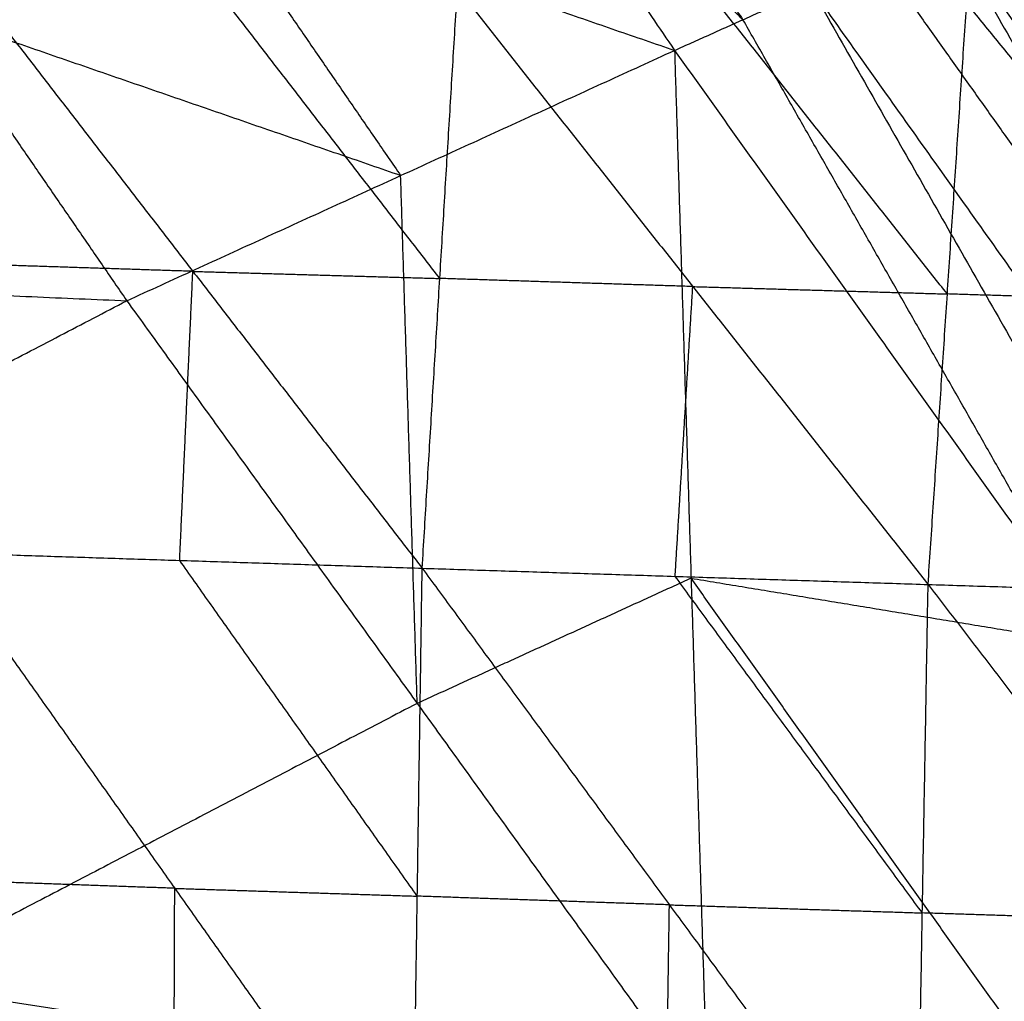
# Model space of a CAD drawing. Header units: millimetres. Extents: x -106 to 110, y -96 to 120.
# Tile 382 of 656: x -60.38 to -58.55, y 94.2 to 96.02. Entities that reach past the tile are written whole.
import ezdxf

# ---------------------------------------------------------------- set-up
doc = ezdxf.new("R2010")
doc.units = ezdxf.units.MM
doc.header["$MEASUREMENT"] = 0
doc.layers.add('Default', color=7, linetype='Continuous', true_color=0x000000)

msp = doc.modelspace()

# ---------------------------------------------------------------- linework, layer by layer
at = {"layer": 'Default'}
for points in [[(-59.8504, 96.9718, 13.9293), (-59.5082, 96.4694, 13.8439), (-59.166, 95.967, 13.7585)], [(-60.9219, 96.5726, 13.919), (-60.5536, 96.0369, 13.867), (-60.1853, 95.5012, 13.815)], [(-60.9219, 96.5726, 13.919), (-60.044, 96.2698, 13.8388), (-59.166, 95.967, 13.7585)], [(-59.3809, 96.5266, 13.8372), (-59.2098, 96.2754, 13.7945), (-59.0387, 96.0242, 13.7518)], [(-59.0387, 96.0242, 13.7518), (-59.2735, 96.2468, 13.7978), (-59.5082, 96.4694, 13.8439)], [(-60.044, 96.2698, 13.8388), (-59.8598, 96.002, 13.8128), (-59.6757, 95.7341, 13.7868)], [(-58.6531, 96.1866, 13.7302), (-58.0084, 95.0457, 13.1625), (-57.3637, 93.9047, 12.5948)], [(-58.6531, 96.1866, 13.7302), (-57.8974, 95.1211, 13.1606), (-57.1417, 94.0555, 12.5911)], [(-58.7822, 96.134, 13.7376), (-58.3953, 95.5898, 13.4501), (-58.0084, 95.0457, 13.1625)], [(-60.4892, 96.1084, 9.1416), (-60.0624, 95.5559, 8.5129), (-59.6356, 95.0035, 7.8842)], [(-59.6028, 95.5427, 8.3501), (-59.8162, 95.8189, 8.6645), (-60.0296, 96.0951, 8.9788)], [(-59.6356, 95.0035, 7.8842), (-59.6028, 95.5427, 8.3501), (-59.57, 96.0818, 8.816)], [(-59.57, 96.0818, 8.816), (-59.1321, 95.5276, 8.1887), (-58.6942, 94.9733, 7.5613)], [(-59.166, 95.967, 13.7585), (-59.0387, 96.0242, 13.7518), (-58.9113, 96.0813, 13.7451)], [(-59.166, 95.967, 13.7585), (-59.0387, 96.0242, 13.7518), (-58.9113, 96.0813, 13.7451)], [(-58.6584, 95.5138, 8.0231), (-58.8773, 95.791, 8.3367), (-59.0962, 96.0681, 8.6504)], [(-58.9113, 96.0813, 13.7451), (-58.248, 94.9169, 13.1716), (-57.5848, 93.7525, 12.5981)], [(-58.9113, 96.0813, 13.7451), (-58.1375, 94.993, 13.17), (-57.3637, 93.9047, 12.5948)], [(-58.6942, 94.9733, 7.5613), (-58.6584, 95.5138, 8.0231), (-58.6225, 96.0544, 8.4848)], [(-58.6225, 96.0544, 8.4848), (-58.169, 95.4986, 7.858), (-57.7155, 94.9428, 7.2312)], [(-59.6757, 95.7341, 13.7868), (-60.1146, 95.8855, 13.8269), (-60.5536, 96.0369, 13.867)], [(-58.3754, 94.8597, 13.1783), (-58.707, 95.442, 13.4651), (-59.0387, 96.0242, 13.7518)], [(-60.1853, 95.5012, 13.815), (-59.6757, 95.7341, 13.7868), (-59.166, 95.967, 13.7585)], [(-60.1853, 95.5012, 13.815), (-59.6757, 95.7341, 13.7868), (-59.166, 95.967, 13.7585)], [(-59.166, 95.967, 13.7585), (-59.1353, 94.9849, 13.4516), (-59.1045, 94.0027, 13.1446)], [(-59.166, 95.967, 13.7585), (-58.3754, 94.8597, 13.1783), (-57.5848, 93.7525, 12.5981)], [(-59.6449, 94.752, 13.4798), (-59.6603, 95.2431, 13.6333), (-59.6757, 95.7341, 13.7868)], [(-63.0162, 95.6236, 13.9202), (-61.6007, 95.5624, 13.8676), (-60.1853, 95.5012, 13.815)], [(-60.0624, 95.5559, 8.5129), (-60.2881, 95.5632, 8.5914), (-60.5137, 95.5705, 8.6699)], [(-60.0869, 95.0181, 8.0411), (-60.0747, 95.287, 8.277), (-60.0624, 95.5559, 8.5129)], [(-60.0624, 95.5559, 8.5129), (-59.8326, 95.5493, 8.4315), (-59.6028, 95.5427, 8.3501)], [(-59.1321, 95.5276, 8.1887), (-59.3674, 95.5351, 8.2694), (-59.6028, 95.5427, 8.3501)], [(-59.1649, 94.9884, 7.7228), (-59.1485, 95.258, 7.9557), (-59.1321, 95.5276, 8.1887)], [(-59.1321, 95.5276, 8.1887), (-58.8952, 95.5207, 8.1059), (-58.6584, 95.5138, 8.0231)], [(-58.169, 95.4986, 7.858), (-58.4137, 95.5062, 7.9405), (-58.6584, 95.5138, 8.0231)], [(-62.1766, 94.4619, 13.9168), (-61.181, 94.9816, 13.8659), (-60.1853, 95.5012, 13.815)], [(-62.1766, 94.4619, 13.9168), (-61.181, 94.9816, 13.8659), (-60.1853, 95.5012, 13.815)], [(-60.1853, 95.5012, 13.815), (-59.6449, 94.752, 13.4798), (-59.1045, 94.0027, 13.1446)], [(-61.5855, 89.2141, 12.0172), (-57.6465, 92.1355, 12.0172), (-53.7075, 95.0568, 12.0172)], [(-60.5383, 95.0327, 8.1981), (-60.0961, 94.4079, 7.6626), (-59.6539, 93.7831, 7.127)], [(-60.5383, 95.0327, 8.1981), (-60.0869, 95.0181, 8.0411), (-59.6356, 95.0035, 7.8842)], [(-59.6447, 94.3933, 7.5056), (-59.8658, 94.7057, 7.7734), (-60.0869, 95.0181, 8.0411)], [(-59.6539, 93.7831, 7.127), (-59.6447, 94.3933, 7.5056), (-59.6356, 95.0035, 7.8842)], [(-59.6356, 95.0035, 7.8842), (-59.1756, 94.3772, 7.3489), (-58.7157, 93.7509, 6.8136)], [(-59.6356, 95.0035, 7.8842), (-59.1649, 94.9884, 7.7228), (-58.6942, 94.9733, 7.5613)], [(-59.1353, 94.9849, 13.4516), (-59.3901, 94.8684, 13.4657), (-59.6449, 94.752, 13.4798)], [(-58.7049, 94.3621, 7.1875), (-58.9349, 94.6752, 7.4551), (-59.1649, 94.9884, 7.7228)], [(-59.1353, 94.9849, 13.4516), (-58.7554, 94.9223, 13.3149), (-58.3754, 94.8597, 13.1783)], [(-58.3447, 93.8776, 12.8714), (-58.74, 94.4312, 13.1615), (-59.1353, 94.9849, 13.4516)], [(-58.7157, 93.7509, 6.8136), (-58.7049, 94.3621, 7.1875), (-58.6942, 94.9733, 7.5613)], [(-58.6942, 94.9733, 7.5613), (-58.2128, 94.3461, 7.0259), (-57.7313, 93.7188, 6.4905)], [(-58.6942, 94.9733, 7.5613), (-58.2049, 94.958, 7.3963), (-57.7155, 94.9428, 7.2312)], [(-59.6449, 94.752, 13.4798), (-60.1427, 94.4922, 13.5052), (-60.6406, 94.2323, 13.5307)], [(-62.1766, 94.4619, 13.9168), (-61.1244, 92.96, 13.1705), (-60.0721, 91.4581, 12.4242)], [(-62.1766, 94.4619, 13.9168), (-60.7738, 93.2304, 13.1705), (-59.3711, 91.999, 12.4242)], [(-62.1766, 94.4619, 13.9168), (-60.6406, 94.2323, 13.5307), (-59.1045, 94.0027, 13.1446)], [(-60.0961, 94.4079, 7.6626), (-60.3183, 94.4158, 7.7379), (-60.5406, 94.4236, 7.8132)], [(-60.0984, 93.7988, 7.2777), (-60.0972, 94.1033, 7.4701), (-60.0961, 94.4079, 7.6626)], [(-60.0961, 94.4079, 7.6626), (-59.8704, 94.4006, 7.5841), (-59.6447, 94.3933, 7.5056)], [(-59.1756, 94.3772, 7.3489), (-59.4102, 94.3852, 7.4273), (-59.6447, 94.3933, 7.5056)], [(-59.1848, 93.767, 6.9703), (-59.1802, 94.0721, 7.1596), (-59.1756, 94.3772, 7.3489)], [(-59.1756, 94.3772, 7.3489), (-58.9403, 94.3696, 7.2682), (-58.7049, 94.3621, 7.1875)], [(-58.2128, 94.3461, 7.0259), (-58.4588, 94.3541, 7.1067), (-58.7049, 94.3621, 7.1875)]]:
    msp.add_open_spline(points, degree=2, dxfattribs=at)

doc.saveas('drawing.dxf')
